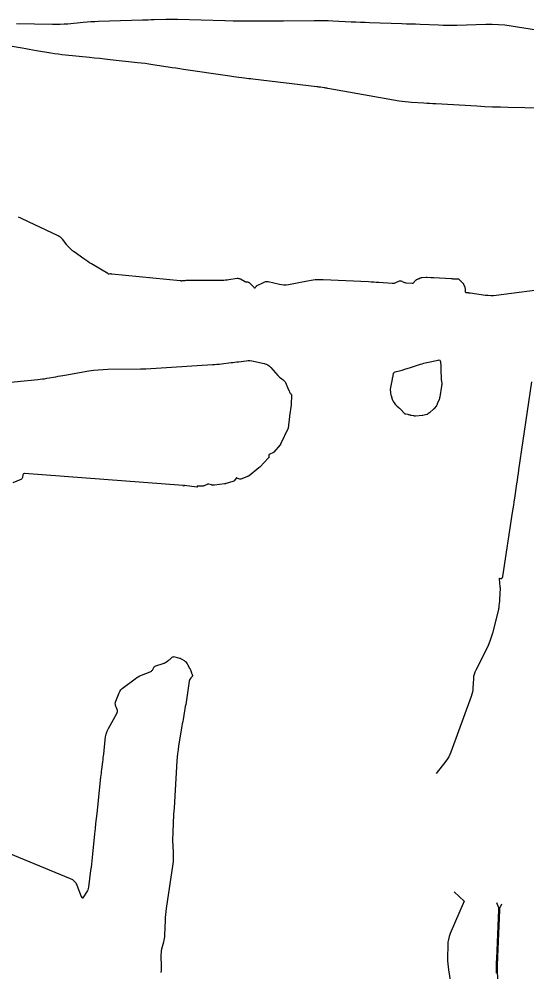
# Model space of a CAD drawing. Extents: x 658976 to 668726, y 639543 to 647196.
# Drawn here: x 660866.2 to 660953.3, y 642373.8 to 642537.2 of the extents above; entities that cross this region are included whole.
import ezdxf

# ---------------------------------------------------------------- set-up
doc = ezdxf.new("R2010")
doc.units = 0
doc.layers.add('Ex_Minor Contours', color=7, linetype='Continuous')

msp = doc.modelspace()

# ---------------------------------------------------------------- linework, layer by layer
at = {"layer": 'Ex_Minor Contours'}
for points in [[(660865.78, 642536.46), (660871.95, 642536.35), (660872.61, 642536.34), (660873.27, 642536.36), (660873.92, 642536.4), (660874.58, 642536.45), (660877.21, 642536.7), (660877.87, 642536.75), (660878.53, 642536.8), (660879.19, 642536.83), (660879.85, 642536.86), (660887.36, 642537.09), (660887.86, 642537.1), (660888.36, 642537.12), (660888.87, 642537.14), (660889.37, 642537.15), (660891.38, 642537.22), (660891.88, 642537.24), (660892.38, 642537.24), (660892.88, 642537.24), (660893.39, 642537.23), (660901.51, 642536.98), (660901.53, 642536.98), (660901.56, 642536.98), (660901.57, 642536.98), (660902.93, 642536.94), (660903.16, 642536.93), (660903.39, 642536.93), (660903.62, 642536.92), (660903.85, 642536.92), (660908.28, 642536.91), (660909.1, 642536.91), (660909.91, 642536.91), (660910.73, 642536.92), (660911.54, 642536.93), (660916.85, 642536.99), (660917.65, 642537), (660918.44, 642536.99), (660919.23, 642536.97), (660920.02, 642536.94), (660923.18, 642536.79), (660923.97, 642536.76), (660924.76, 642536.73), (660925.55, 642536.7), (660926.34, 642536.67), (660931.86, 642536.48), (660932.65, 642536.45), (660933.43, 642536.42), (660934.22, 642536.4), (660935.01, 642536.36), (660938.16, 642536.24), (660938.95, 642536.21), (660939.74, 642536.2), (660940.53, 642536.21), (660941.31, 642536.22), (660946.29, 642536.37), (660947.38, 642536.37), (660948.47, 642536.33), (660949.55, 642536.23), (660950.63, 642536.08), (660961.84, 642534.29)], [(660961.53, 642521.83), (660950.12, 642522.06), (660948.78, 642522.1), (660947.43, 642522.14), (660946.08, 642522.2), (660944.74, 642522.27), (660937.72, 642522.67), (660937.19, 642522.7), (660936.67, 642522.73), (660936.14, 642522.76), (660935.61, 642522.79), (660933.51, 642522.93), (660932.98, 642522.97), (660932.46, 642523.03), (660931.93, 642523.1), (660931.41, 642523.18), (660919.15, 642525.34), (660918.99, 642525.37), (660918.84, 642525.39), (660918.68, 642525.42), (660918.53, 642525.44), (660917.91, 642525.53), (660917.76, 642525.55), (660917.6, 642525.57), (660917.45, 642525.59), (660917.29, 642525.61), (660906.31, 642526.92), (660905.95, 642526.96), (660905.59, 642527.01), (660905.23, 642527.05), (660904.86, 642527.1), (660903.42, 642527.3), (660903.06, 642527.35), (660902.69, 642527.4), (660902.33, 642527.45), (660901.97, 642527.51), (660894.43, 642528.6), (660893.77, 642528.69), (660893.1, 642528.79), (660892.44, 642528.89), (660891.78, 642528.99), (660889.14, 642529.4), (660888.48, 642529.5), (660887.81, 642529.59), (660887.15, 642529.67), (660886.49, 642529.75), (660881.84, 642530.26), (660880.94, 642530.36), (660880.05, 642530.45), (660879.16, 642530.54), (660878.26, 642530.63), (660874.14, 642531.04), (660873.51, 642531.11), (660872.89, 642531.19), (660872.27, 642531.28), (660871.66, 642531.38), (660869.19, 642531.81), (660868.58, 642531.92), (660867.96, 642532.03), (660867.34, 642532.13), (660866.73, 642532.23), (660860.51, 642533.26)], [(660957.73, 642491.07), (660948.06, 642489.82), (660947.6, 642489.78), (660947.14, 642489.77), (660946.67, 642489.79), (660946.21, 642489.84), (660943.6, 642490.21), (660943.52, 642490.23), (660943.44, 642490.23), (660943.35, 642490.24), (660943.27, 642490.25), (660942.95, 642490.27), (660942.88, 642490.28), (660942.83, 642490.32), (660942.79, 642490.37), (660942.78, 642490.44), (660942.76, 642490.91), (660942.76, 642490.98), (660942.75, 642491.05), (660942.73, 642491.12), (660942.71, 642491.19), (660942.5, 642491.72), (660942.49, 642491.75), (660942.48, 642491.77), (660942.47, 642491.79), (660942.45, 642491.8), (660942.12, 642492.15), (660942.08, 642492.19), (660942.03, 642492.24), (660941.98, 642492.28), (660941.94, 642492.33), (660941.67, 642492.57), (660941.66, 642492.58), (660941.65, 642492.59), (660941.63, 642492.59), (660941.62, 642492.59), (660941.56, 642492.6), (660941.53, 642492.6), (660941.49, 642492.6), (660940.81, 642492.63), (660940.69, 642492.64), (660940.58, 642492.65), (660940.46, 642492.65), (660940.34, 642492.66), (660937.36, 642492.84), (660937.23, 642492.85), (660937.11, 642492.86), (660936.98, 642492.86), (660936.85, 642492.87), (660936.18, 642492.91), (660936.14, 642492.91), (660936.1, 642492.91), (660936.06, 642492.91), (660936.02, 642492.91), (660935.23, 642492.83), (660935.18, 642492.82), (660935.12, 642492.81), (660935.07, 642492.8), (660935.02, 642492.78), (660934.82, 642492.69), (660934.77, 642492.67), (660934.72, 642492.65), (660934.67, 642492.63), (660934.62, 642492.61), (660934.39, 642492.51), (660934.34, 642492.48), (660934.29, 642492.45), (660934.24, 642492.41), (660934.2, 642492.37), (660933.74, 642491.89), (660933.73, 642491.89), (660933.73, 642491.88), (660933.72, 642491.88), (660933.71, 642491.88), (660933.67, 642491.89), (660933.66, 642491.89), (660933.65, 642491.89), (660933.64, 642491.9), (660933.63, 642491.9), (660932.59, 642491.95), (660932.48, 642491.97), (660932.38, 642491.99), (660932.28, 642492.02), (660932.18, 642492.06), (660931.79, 642492.25), (660931.7, 642492.29), (660931.6, 642492.3), (660931.5, 642492.29), (660931.41, 642492.26), (660930.8, 642491.98), (660930.66, 642491.92), (660930.52, 642491.89), (660930.38, 642491.87), (660930.23, 642491.87), (660927.91, 642492.04), (660927.47, 642492.07), (660927.04, 642492.1), (660926.6, 642492.12), (660926.16, 642492.15), (660918.37, 642492.5), (660917.69, 642492.51), (660917.01, 642492.48), (660916.33, 642492.41), (660915.66, 642492.3), (660912.43, 642491.67), (660912.03, 642491.61), (660911.64, 642491.59), (660911.24, 642491.62), (660910.85, 642491.69), (660908.95, 642492.13), (660908.72, 642492.16), (660908.5, 642492.15), (660908.28, 642492.1), (660908.07, 642492.01), (660906.9, 642491.39), (660906.86, 642491.37), (660906.83, 642491.34), (660906.8, 642491.31), (660906.77, 642491.27), (660906.68, 642491.12), (660906.66, 642491.09), (660906.63, 642491.08), (660906.61, 642491.09), (660906.58, 642491.11), (660905.71, 642491.96), (660905.66, 642492), (660905.6, 642492.04), (660905.53, 642492.06), (660905.46, 642492.08), (660905.16, 642492.11), (660905.09, 642492.12), (660905.02, 642492.14), (660904.95, 642492.16), (660904.88, 642492.2), (660904.2, 642492.6), (660904.06, 642492.66), (660903.92, 642492.7), (660903.77, 642492.72), (660903.62, 642492.71), (660902.19, 642492.49), (660901.9, 642492.45), (660901.6, 642492.42), (660901.31, 642492.4), (660901.02, 642492.39), (660895.01, 642492.38), (660894.96, 642492.38), (660894.92, 642492.37), (660894.87, 642492.37), (660894.83, 642492.37), (660894.65, 642492.35), (660894.61, 642492.34), (660894.56, 642492.34), (660894.52, 642492.33), (660894.47, 642492.33), (660894.14, 642492.31), (660894.07, 642492.3), (660894, 642492.3), (660893.93, 642492.31), (660893.86, 642492.31), (660882.11, 642493.5), (660882.05, 642493.5), (660881.99, 642493.5), (660881.93, 642493.51), (660881.87, 642493.51), (660881.63, 642493.5), (660881.57, 642493.5), (660881.51, 642493.52), (660881.46, 642493.53), (660881.4, 642493.56), (660878.63, 642495.22), (660878.3, 642495.43), (660877.97, 642495.64), (660877.65, 642495.86), (660877.33, 642496.08), (660875.68, 642497.28), (660875.56, 642497.37), (660875.44, 642497.46), (660875.33, 642497.56), (660875.21, 642497.66), (660874.77, 642498.07), (660874.67, 642498.17), (660874.56, 642498.28), (660874.46, 642498.39), (660874.37, 642498.51), (660873.64, 642499.46), (660873.48, 642499.64), (660873.3, 642499.81), (660873.1, 642499.95), (660872.88, 642500.07), (660867.81, 642502.46), (660867.38, 642502.67), (660866.95, 642502.87), (660866.52, 642503.08), (660866.09, 642503.28)], [(660862.41, 642474.69), (660869.42, 642475.39), (660869.81, 642475.44), (660870.2, 642475.49), (660870.59, 642475.54), (660870.97, 642475.61), (660872.52, 642475.88), (660872.91, 642475.95), (660873.29, 642476.02), (660873.68, 642476.09), (660874.07, 642476.16), (660878.16, 642476.86), (660878.98, 642476.99), (660879.79, 642477.08), (660880.61, 642477.14), (660881.43, 642477.17), (660887.01, 642477.26), (660887.09, 642477.26), (660887.17, 642477.26), (660887.25, 642477.26), (660887.33, 642477.25), (660887.64, 642477.22), (660887.72, 642477.21), (660887.79, 642477.21), (660887.87, 642477.21), (660887.95, 642477.21), (660899.37, 642477.97), (660899.76, 642477.99), (660900.14, 642478.03), (660900.53, 642478.06), (660900.91, 642478.1), (660902.56, 642478.29), (660902.89, 642478.33), (660903.21, 642478.37), (660903.53, 642478.41), (660903.86, 642478.45), (660905.15, 642478.61), (660905.48, 642478.64), (660905.8, 642478.64), (660906.12, 642478.61), (660906.44, 642478.55), (660908.25, 642478.15), (660908.58, 642478.05), (660908.88, 642477.9), (660909.15, 642477.71), (660909.4, 642477.47), (660910.57, 642476.11), (660910.68, 642476), (660910.78, 642475.9), (660910.9, 642475.8), (660911.02, 642475.7), (660911.52, 642475.35), (660911.63, 642475.25), (660911.74, 642475.14), (660911.82, 642475.02), (660911.89, 642474.89), (660912.43, 642473.65), (660912.45, 642473.6), (660912.47, 642473.55), (660912.5, 642473.49), (660912.52, 642473.44), (660912.62, 642473.22), (660912.65, 642473.17), (660912.67, 642473.12), (660912.7, 642473.07), (660912.74, 642473.03), (660912.88, 642472.85), (660912.91, 642472.81), (660912.93, 642472.76), (660912.95, 642472.71), (660912.95, 642472.65), (660912.89, 642471.18), (660912.88, 642471.16), (660912.88, 642471.13), (660912.88, 642471.1), (660912.88, 642471.07), (660912.62, 642469.13), (660912.62, 642469.1), (660912.62, 642469.08), (660912.34, 642467.08), (660912.34, 642467.08), (660911.06, 642464.28), (660911.05, 642464.26), (660911.03, 642464.24), (660911.02, 642464.21), (660911, 642464.19), (660909.91, 642462.95), (660909.89, 642462.93), (660909.87, 642462.91), (660909.85, 642462.89), (660909.83, 642462.88), (660909.11, 642462.51), (660909.06, 642462.48), (660909.04, 642462.45), (660909.02, 642462.4), (660909.02, 642462.35), (660909.06, 642462.13), (660909.06, 642462.08), (660909.05, 642462.03), (660909.03, 642461.99), (660909, 642461.95), (660907.49, 642460.38), (660907.45, 642460.35), (660907.42, 642460.32), (660907.38, 642460.28), (660907.34, 642460.25), (660905.65, 642458.9), (660905.63, 642458.88), (660905.6, 642458.87), (660905.57, 642458.85), (660905.54, 642458.83), (660905.41, 642458.78), (660905.38, 642458.76), (660905.35, 642458.75), (660905.32, 642458.74), (660905.28, 642458.72), (660904.24, 642458.32), (660904.23, 642458.31), (660904.21, 642458.31), (660904.19, 642458.31), (660904.18, 642458.31), (660904.11, 642458.31), (660904.1, 642458.31), (660904.08, 642458.31), (660904.06, 642458.32), (660904.05, 642458.32), (660903.56, 642458.5), (660903.56, 642458.5), (660903.55, 642458.5), (660903.55, 642458.5), (660903.55, 642458.51), (660903.52, 642458.52), (660903.52, 642458.52), (660903.52, 642458.52), (660903.52, 642458.52), (660903.48, 642458.48), (660903.47, 642458.48), (660903.45, 642458.45), (660903.14, 642458.06), (660903.08, 642458), (660903.02, 642457.95), (660902.95, 642457.91), (660902.87, 642457.88), (660901.72, 642457.54), (660901.69, 642457.54), (660901.67, 642457.53), (660901.64, 642457.52), (660901.62, 642457.52), (660901.52, 642457.5), (660901.49, 642457.5), (660901.47, 642457.5), (660901.44, 642457.49), (660901.42, 642457.49), (660899.73, 642457.26), (660899.69, 642457.26), (660899.64, 642457.26), (660899.6, 642457.26), (660899.56, 642457.26), (660899.39, 642457.28), (660899.35, 642457.29), (660899.31, 642457.3), (660899.27, 642457.3), (660899.23, 642457.32), (660898.78, 642457.44), (660898.69, 642457.46), (660898.61, 642457.46), (660898.52, 642457.44), (660898.44, 642457.41), (660898.06, 642457.21), (660897.96, 642457.17), (660897.87, 642457.14), (660897.77, 642457.12), (660897.67, 642457.12), (660896.76, 642457.11), (660896.75, 642457.1), (660896.73, 642457.1), (660896.73, 642457.08), (660896.73, 642457.06), (660896.75, 642456.98), (660896.75, 642456.96), (660896.75, 642456.95), (660896.73, 642456.95), (660896.72, 642456.94), (660894.56, 642457.2), (660894.55, 642457.2), (660894.55, 642457.2), (660894.54, 642457.19), (660894.54, 642457.18), (660894.53, 642457.15), (660894.52, 642457.14), (660894.52, 642457.13), (660894.51, 642457.13), (660894.5, 642457.13), (660894.4, 642457.12), (660894.39, 642457.12), (660894.38, 642457.13), (660894.38, 642457.13), (660894.37, 642457.15), (660894.38, 642457.2), (660894.37, 642457.21), (660894.37, 642457.22), (660894.36, 642457.22), (660894.35, 642457.23), (660867.16, 642459.29), (660867.05, 642459.28), (660866.96, 642459.24), (660866.9, 642459.17), (660866.87, 642459.06), (660866.78, 642458.57), (660866.75, 642458.46), (660866.69, 642458.37), (660866.61, 642458.29), (660866.51, 642458.24), (660865.15, 642457.69)], [(660954.12, 642475), (660951.89, 642459.91), (660951.8, 642459.3), (660951.71, 642458.7), (660951.63, 642458.09), (660951.54, 642457.48), (660951.18, 642455.04), (660951.09, 642454.43), (660951, 642453.82), (660950.9, 642453.21), (660950.81, 642452.6), (660949.15, 642441.62), (660949.14, 642441.57), (660949.13, 642441.53), (660949.11, 642441.48), (660949.09, 642441.44), (660949, 642441.26), (660948.98, 642441.22), (660948.94, 642441.2), (660948.91, 642441.2), (660948.86, 642441.2), (660948.65, 642441.28), (660948.61, 642441.29), (660948.58, 642441.28), (660948.56, 642441.25), (660948.56, 642441.21), (660948.67, 642439.84), (660948.67, 642439.82), (660948.68, 642439.8), (660948.68, 642439.79), (660948.69, 642439.77), (660948.71, 642439.69), (660948.72, 642439.67), (660948.72, 642439.65), (660948.73, 642439.63), (660948.73, 642439.61), (660948.63, 642437.63), (660948.62, 642437.48), (660948.61, 642437.34), (660948.6, 642437.2), (660948.58, 642437.06), (660948.53, 642436.49), (660948.51, 642436.35), (660948.49, 642436.21), (660948.46, 642436.07), (660948.43, 642435.93), (660947.4, 642431.89), (660947.19, 642431.18), (660946.95, 642430.48), (660946.67, 642429.79), (660946.36, 642429.12), (660944.53, 642425.51), (660944.38, 642425.17), (660944.26, 642424.81), (660944.18, 642424.44), (660944.14, 642424.06), (660944.06, 642422.53), (660944.03, 642422.15), (660943.97, 642421.77), (660943.88, 642421.4), (660943.76, 642421.04), (660940.28, 642411.49), (660940.11, 642411.08), (660939.91, 642410.68), (660939.68, 642410.3), (660939.41, 642409.93), (660937.74, 642407.79)], [(660864.45, 642394.12), (660874.98, 642389.81), (660875.35, 642389.61), (660875.66, 642389.36), (660875.91, 642389.04), (660876.1, 642388.67), (660876.88, 642386.68), (660876.97, 642386.52), (660877.07, 642386.45), (660877.18, 642386.49), (660877.31, 642386.64), (660877.83, 642387.42), (660877.95, 642387.62), (660878.04, 642387.83), (660878.11, 642388.05), (660878.16, 642388.28), (660878.54, 642391.15), (660878.62, 642391.71), (660878.68, 642392.27), (660878.75, 642392.83), (660878.8, 642393.38), (660879.21, 642397.48), (660879.3, 642398.35), (660879.38, 642399.22), (660879.48, 642400.09), (660879.57, 642400.96), (660880.25, 642407.17), (660880.29, 642407.5), (660880.32, 642407.84), (660880.36, 642408.17), (660880.41, 642408.5), (660880.57, 642409.82), (660880.61, 642410.15), (660880.65, 642410.49), (660880.69, 642410.82), (660880.72, 642411.15), (660880.96, 642413.58), (660881.03, 642414.09), (660881.16, 642414.58), (660881.33, 642415.06), (660881.55, 642415.52), (660882.96, 642418.09), (660883.03, 642418.26), (660883.06, 642418.43), (660883.06, 642418.6), (660883.02, 642418.78), (660882.77, 642419.49), (660882.73, 642419.67), (660882.71, 642419.85), (660882.73, 642420.02), (660882.79, 642420.2), (660883.36, 642421.62), (660883.5, 642421.9), (660883.67, 642422.15), (660883.87, 642422.38), (660884.11, 642422.58), (660886.12, 642424.07), (660886.38, 642424.25), (660886.64, 642424.41), (660886.92, 642424.55), (660887.2, 642424.67), (660888.71, 642425.25), (660888.82, 642425.31), (660888.91, 642425.37), (660889, 642425.46), (660889.07, 642425.56), (660889.32, 642425.98), (660889.39, 642426.08), (660889.48, 642426.16), (660889.57, 642426.23), (660889.68, 642426.27), (660890.93, 642426.67), (660891.04, 642426.71), (660891.14, 642426.75), (660891.23, 642426.81), (660891.33, 642426.87), (660891.7, 642427.12), (660891.79, 642427.18), (660891.88, 642427.25), (660891.97, 642427.32), (660892.05, 642427.39), (660892.48, 642427.74), (660892.58, 642427.8), (660892.69, 642427.84), (660892.81, 642427.85), (660892.93, 642427.83), (660893.72, 642427.6), (660893.82, 642427.57), (660893.92, 642427.53), (660894.02, 642427.48), (660894.11, 642427.43), (660894.51, 642427.2), (660894.59, 642427.15), (660894.66, 642427.08), (660894.73, 642427.02), (660894.79, 642426.94), (660895.02, 642426.62), (660895.07, 642426.53), (660895.13, 642426.45), (660895.18, 642426.37), (660895.23, 642426.28), (660895.45, 642425.89), (660895.49, 642425.82), (660895.53, 642425.74), (660895.56, 642425.67), (660895.59, 642425.59), (660895.72, 642425.27), (660895.75, 642425.19), (660895.78, 642425.12), (660895.8, 642425.04), (660895.82, 642424.96), (660895.93, 642424.6), (660895.94, 642424.55), (660895.93, 642424.5), (660895.92, 642424.46), (660895.88, 642424.42), (660895.73, 642424.26), (660895.69, 642424.22), (660895.66, 642424.18), (660895.63, 642424.14), (660895.6, 642424.09), (660895.46, 642423.87), (660895.43, 642423.81), (660895.41, 642423.76), (660895.39, 642423.7), (660895.38, 642423.64), (660894.84, 642420.03), (660894.78, 642419.66), (660894.72, 642419.29), (660894.66, 642418.92), (660894.6, 642418.55), (660894.33, 642417.07), (660894.27, 642416.71), (660894.2, 642416.34), (660894.14, 642415.97), (660894.08, 642415.6), (660893.57, 642412.53), (660893.47, 642411.9), (660893.39, 642411.26), (660893.33, 642410.62), (660893.28, 642409.98), (660892.78, 642401.92), (660892.74, 642401.37), (660892.71, 642400.82), (660892.68, 642400.27), (660892.66, 642399.72), (660892.55, 642397.27), (660892.54, 642396.85), (660892.54, 642396.44), (660892.54, 642396.02), (660892.56, 642395.6), (660892.64, 642393.94), (660892.65, 642393.52), (660892.64, 642393.11), (660892.61, 642392.69), (660892.56, 642392.28), (660891.44, 642384.64), (660891.37, 642384.13), (660891.31, 642383.62), (660891.27, 642383.1), (660891.25, 642382.59), (660891.15, 642380.11), (660891.13, 642379.8), (660891.1, 642379.49), (660891.04, 642379.19), (660890.98, 642378.88), (660890.66, 642377.68), (660890.6, 642377.38), (660890.55, 642377.07), (660890.53, 642376.77), (660890.53, 642376.46), (660890.57, 642374.8), (660890.57, 642374.42), (660890.56, 642374.04), (660890.52, 642373.66)], [(660940.83, 642387.52), (660942.53, 642385.92), (660942.54, 642385.91), (660942.56, 642385.89), (660942.57, 642385.89), (660942.57, 642385.88), (660942.57, 642385.88), (660942.57, 642385.88), (660940.17, 642380.33), (660939.98, 642379.84), (660939.85, 642379.35), (660939.77, 642378.84), (660939.74, 642378.31), (660939.71, 642376.21), (660939.72, 642375.68), (660939.75, 642375.16), (660939.79, 642374.64), (660939.87, 642374.12), (660940.78, 642368.29)], [(660948.11, 642385.68), (660948.45, 642384.8), (660948.45, 642384.79), (660948.45, 642384.77), (660948.46, 642384.76), (660948.46, 642384.75), (660948.47, 642384.71), (660948.47, 642384.7), (660948.47, 642384.69), (660948.47, 642384.68), (660948.47, 642384.67), (660948.44, 642384.51), (660948.44, 642384.48), (660948.44, 642384.45), (660948.43, 642384.42), (660948.43, 642384.39), (660948.1, 642376.02), (660948.07, 642375.4), (660948.06, 642374.78), (660948.05, 642374.15), (660948.05, 642373.53)], [(660948.95, 642385.4), (660948.65, 642384.73), (660948.64, 642384.72), (660948.64, 642384.71), (660948.64, 642384.7), (660948.63, 642384.69), (660948.62, 642384.65), (660948.62, 642384.64), (660948.62, 642384.63), (660948.62, 642384.62), (660948.62, 642384.61), (660948.61, 642384.39), (660948.61, 642384.37), (660948.23, 642374.99), (660948.23, 642374.95), (660948.23, 642374.91), (660948.23, 642374.87), (660948.22, 642374.82), (660948.22, 642374.66), (660948.21, 642374.61), (660948.21, 642374.57), (660948.21, 642374.53), (660948.21, 642374.49), (660948.32, 642369.58)]]:
    msp.add_lwpolyline(points, dxfattribs=at)
msp.add_lwpolyline([(660930.06, 642472.66), (660930.05, 642472.7), (660930.04, 642472.75), (660930.03, 642472.79), (660930, 642473.01), (660929.99, 642473.03), (660929.99, 642473.05), (660929.99, 642473.08), (660929.99, 642473.1), (660929.98, 642473.2), (660929.98, 642473.23), (660929.97, 642473.25), (660929.97, 642473.28), (660929.96, 642473.3), (660929.91, 642473.55), (660929.9, 642473.6), (660929.9, 642473.66), (660929.9, 642473.71), (660929.91, 642473.76), (660930.24, 642475.48), (660930.25, 642475.55), (660930.26, 642475.62), (660930.28, 642475.69), (660930.29, 642475.76), (660930.41, 642476.4), (660930.45, 642476.51), (660930.52, 642476.61), (660930.6, 642476.68), (660930.72, 642476.72), (660931.9, 642477.03), (660932.07, 642477.07), (660932.23, 642477.12), (660932.39, 642477.17), (660932.55, 642477.22), (660933.2, 642477.42), (660933.36, 642477.48), (660933.52, 642477.53), (660933.68, 642477.58), (660933.84, 642477.63), (660935.09, 642478.03), (660935.35, 642478.11), (660935.62, 642478.19), (660935.88, 642478.25), (660936.15, 642478.31), (660938.12, 642478.74), (660938.27, 642478.75), (660938.39, 642478.71), (660938.46, 642478.61), (660938.49, 642478.46), (660938.56, 642477.69), (660938.57, 642477.54), (660938.57, 642477.4), (660938.58, 642477.25), (660938.58, 642477.11), (660938.62, 642475.44), (660938.62, 642475.42), (660938.62, 642475.4), (660938.62, 642475.37), (660938.62, 642475.35), (660938.63, 642475.26), (660938.64, 642475.24), (660938.64, 642475.21), (660938.64, 642475.19), (660938.65, 642475.17), (660938.7, 642474.64), (660938.7, 642474.62), (660938.7, 642474.59), (660938.7, 642474.56), (660938.7, 642474.53), (660938.69, 642474.38), (660938.69, 642474.31), (660938.68, 642474.3), (660938.68, 642474.29), (660938.68, 642474.28), (660938.68, 642474.27), (660938.37, 642472.43), (660938.36, 642472.37), (660938.35, 642472.32), (660938.34, 642472.26), (660938.32, 642472.21), (660938.24, 642471.93), (660938.23, 642471.89), (660938.21, 642471.86), (660938.19, 642471.79), (660938.19, 642471.78), (660938.18, 642471.76), (660938.18, 642471.74), (660938.17, 642471.73), (660937.95, 642471.23), (660937.94, 642471.21), (660937.93, 642471.18), (660937.92, 642471.15), (660937.91, 642471.12), (660937.86, 642471.01), (660937.84, 642470.99), (660937.83, 642470.96), (660937.81, 642470.93), (660937.79, 642470.91), (660937.4, 642470.42), (660937.39, 642470.4), (660937.37, 642470.38), (660937.33, 642470.34), (660937.32, 642470.33), (660937.31, 642470.32), (660937.3, 642470.31), (660937.29, 642470.3), (660936.64, 642469.75), (660936.59, 642469.71), (660936.55, 642469.67), (660936.5, 642469.64), (660936.45, 642469.6), (660936.18, 642469.39), (660936.18, 642469.39), (660936.17, 642469.39), (660936.17, 642469.39), (660936.17, 642469.39), (660936.14, 642469.38), (660936.13, 642469.38), (660935.48, 642469.22), (660935.46, 642469.21), (660935.44, 642469.21), (660935.42, 642469.2), (660935.39, 642469.2), (660934.22, 642469.09), (660934.2, 642469.09), (660934.17, 642469.09), (660934.15, 642469.09), (660934.13, 642469.1), (660934.04, 642469.12), (660934.02, 642469.12), (660933.99, 642469.13), (660933.97, 642469.13), (660933.95, 642469.14), (660933.47, 642469.23), (660933.43, 642469.24), (660933.39, 642469.25), (660933.35, 642469.26), (660933.3, 642469.28), (660933.14, 642469.33), (660933.09, 642469.34), (660933.05, 642469.35), (660933.01, 642469.36), (660932.97, 642469.37), (660932.54, 642469.45), (660932.46, 642469.47), (660932.39, 642469.51), (660932.32, 642469.55), (660932.26, 642469.61), (660931.69, 642470.23), (660931.62, 642470.3), (660931.55, 642470.37), (660931.47, 642470.44), (660931.39, 642470.51), (660931.08, 642470.78), (660931, 642470.85), (660930.93, 642470.92), (660930.87, 642471), (660930.81, 642471.08), (660930.47, 642471.57), (660930.45, 642471.61), (660930.43, 642471.64), (660930.41, 642471.67), (660930.39, 642471.71), (660930.31, 642471.84), (660930.29, 642471.88), (660930.27, 642471.91), (660930.25, 642471.95), (660930.24, 642471.98), (660930.07, 642472.62)], close=True, dxfattribs=at)

doc.saveas('drawing.dxf')
